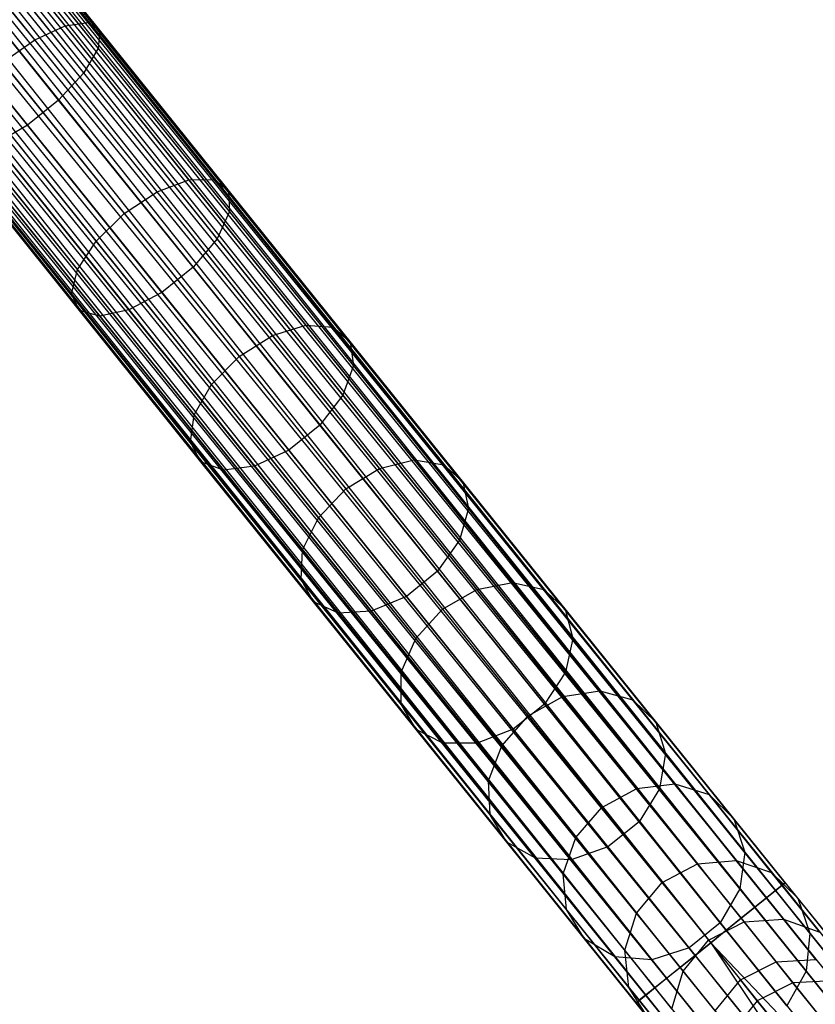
# Model space of a CAD drawing. Extents: x -102 to 102, y -101 to 102.
# Tile 307 of 481: x 43 to 52, y -63 to -53. Entities that reach past the tile are written whole.
import ezdxf

# ---------------------------------------------------------------- set-up
doc = ezdxf.new("R2010")
doc.units = 0
doc.header["$LTSCALE"] = 25.4
doc.layers.get('0').update_dxf_attribs({"linetype": 'CONTINUOUS'})

# ---------------------------------------------------------------- blocks, each defined once
blk = doc.blocks.new('NL2500011659_STL')
at = {"color": 0}
for p, q in [((51.362, -62.204, -7.395), (27.893, -33.109, -7.191)), ((27.893, -33.109, -7.191), (51.262, -62.285, -7)), ((27.893, -33.109, -7.191), (51.262, -62.285, -7)), ((51.362, -62.204, -7.395), (27.893, -33.109, -7.191)), ((27.893, -33.109, -7.809), (51.329, -62.231, -7.809)), ((27.893, -33.109, -7.809), (51.329, -62.231, -7.809)), ((27.927, -33.081, -7.395), (51.362, -62.204, -7.395)), ((27.927, -33.081, -7.605), (51.362, -62.204, -7.395)), ((51.329, -62.231, -7.809), (27.927, -33.081, -7.605)), ((27.927, -33.081, -7.605), (51.362, -62.204, -7.395)), ((27.927, -33.081, -7.395), (51.362, -62.204, -7.395)), ((51.329, -62.231, -7.809), (27.927, -33.081, -7.605)), ((27.827, -33.162, -7), (51.262, -62.285, -7)), ((27.827, -33.162, -7), (51.262, -62.285, -7)), ((51.167, -62.362, -8.169), (27.827, -33.162, -8)), ((27.827, -33.162, -8), (51.329, -62.231, -7.809)), ((27.827, -33.162, -8), (51.329, -62.231, -7.809)), ((51.167, -62.362, -8.169), (27.827, -33.162, -8)), ((51.262, -62.285, -7), (27.732, -33.239, -6.831)), ((27.732, -33.239, -6.831), (51.045, -62.459, -6.691)), ((27.732, -33.239, -6.831), (51.045, -62.459, -6.691)), ((51.262, -62.285, -7), (27.732, -33.239, -6.831)), ((27.732, -33.239, -8.169), (51.167, -62.362, -8.169)), ((27.732, -33.239, -8.169), (51.167, -62.362, -8.169)), ((27.61, -33.336, -6.691), (51.045, -62.459, -6.691)), ((27.61, -33.336, -6.691), (51.045, -62.459, -6.691)), ((50.904, -62.573, -8.414), (27.61, -33.336, -8.309)), ((27.61, -33.336, -8.309), (51.167, -62.362, -8.169)), ((27.61, -33.336, -8.309), (51.167, -62.362, -8.169)), ((50.904, -62.573, -8.414), (27.61, -33.336, -8.309)), ((51.045, -62.459, -6.691), (27.469, -33.45, -6.586)), ((27.469, -33.45, -6.586), (50.75, -62.697, -6.522)), ((27.469, -33.45, -6.586), (50.75, -62.697, -6.522)), ((51.045, -62.459, -6.691), (27.469, -33.45, -6.586)), ((27.469, -33.45, -8.414), (50.904, -62.573, -8.414)), ((27.469, -33.45, -8.414), (50.904, -62.573, -8.414)), ((27.315, -33.575, -6.522), (50.75, -62.697, -6.522)), ((27.315, -33.575, -6.522), (50.75, -62.697, -6.522)), ((27.315, -33.575, -8.478), (50.588, -62.828, -8.5)), ((27.315, -33.575, -8.478), (50.588, -62.828, -8.5)), ((27.315, -33.575, -8.478), (50.904, -62.573, -8.414)), ((27.315, -33.575, -8.478), (50.904, -62.573, -8.414)), ((27.153, -33.705, -6.5), (50.588, -62.828, -6.5)), ((27.153, -33.705, -6.5), (50.588, -62.828, -6.5)), ((27.153, -33.705, -8.5), (50.588, -62.828, -8.5)), ((27.153, -33.705, -8.5), (50.588, -62.828, -8.5)), ((50.271, -63.083, -8.414), (26.991, -33.835, -8.478)), ((26.991, -33.835, -8.478), (50.588, -62.828, -8.5)), ((50.271, -63.083, -8.414), (26.991, -33.835, -8.478)), ((26.991, -33.835, -6.522), (50.426, -62.958, -6.522)), ((26.991, -33.835, -6.522), (50.426, -62.958, -6.522)), ((26.991, -33.835, -8.478), (50.588, -62.828, -8.5)), ((26.836, -33.96, -8.414), (50.271, -63.083, -8.414)), ((26.836, -33.96, -8.414), (50.271, -63.083, -8.414)), ((50.426, -62.958, -6.522), (26.836, -33.96, -6.586)), ((26.836, -33.96, -6.586), (50.13, -63.196, -6.691)), ((26.836, -33.96, -6.586), (50.13, -63.196, -6.691)), ((50.426, -62.958, -6.522), (26.836, -33.96, -6.586)), ((50.009, -63.294, -8.169), (26.695, -34.073, -8.309)), ((26.695, -34.073, -8.309), (50.271, -63.083, -8.414)), ((26.695, -34.073, -8.309), (50.271, -63.083, -8.414)), ((50.009, -63.294, -8.169), (26.695, -34.073, -8.309)), ((26.695, -34.073, -6.691), (50.13, -63.196, -6.691)), ((26.695, -34.073, -6.691), (50.13, -63.196, -6.691)), ((26.574, -34.171, -8.169), (50.009, -63.294, -8.169)), ((26.574, -34.171, -8.169), (50.009, -63.294, -8.169)), ((50.13, -63.196, -6.691), (26.574, -34.171, -6.831)), ((26.574, -34.171, -6.831), (49.913, -63.371, -7)), ((26.574, -34.171, -6.831), (49.913, -63.371, -7)), ((50.13, -63.196, -6.691), (26.574, -34.171, -6.831)), ((49.813, -63.451, -7.395), (26.378, -34.328, -7.605)), ((26.378, -34.328, -7.395), (49.813, -63.451, -7.395)), ((49.813, -63.451, -7.395), (26.378, -34.328, -7.605)), ((26.378, -34.328, -7.605), (49.847, -63.424, -7.809)), ((26.378, -34.328, -7.605), (49.847, -63.424, -7.809)), ((26.378, -34.328, -7.395), (49.813, -63.451, -7.395)), ((26.412, -34.301, -7.809), (49.847, -63.424, -7.809)), ((26.412, -34.301, -7.809), (49.847, -63.424, -7.809)), ((49.913, -63.371, -7), (26.412, -34.301, -7.191)), ((26.412, -34.301, -7.191), (49.813, -63.451, -7.395)), ((26.412, -34.301, -7.191), (49.813, -63.451, -7.395)), ((49.913, -63.371, -7), (26.412, -34.301, -7.191)), ((49.847, -63.424, -7.809), (26.478, -34.248, -8)), ((26.478, -34.248, -8), (50.009, -63.294, -8.169)), ((26.478, -34.248, -8), (50.009, -63.294, -8.169)), ((49.847, -63.424, -7.809), (26.478, -34.248, -8)), ((26.478, -34.248, -7), (49.913, -63.371, -7)), ((26.478, -34.248, -7), (49.913, -63.371, -7)), ((44.121, -53.275, -306.021), (42.756, -51.578, -306.668)), ((44.121, -53.275, -306.021), (42.756, -51.578, -306.668)), ((43.883, -53.31, -305.683), (42.542, -51.644, -306.318)), ((43.883, -53.31, -305.683), (42.542, -51.644, -306.318)), ((44.243, -53.357, -306.41), (42.849, -51.625, -307.071)), ((44.243, -53.357, -306.41), (42.849, -51.625, -307.071)), ((43.569, -53.456, -305.453), (42.245, -51.812, -306.08)), ((43.569, -53.456, -305.453), (42.245, -51.812, -306.08)), ((44.227, -53.542, -306.782), (42.806, -51.776, -307.456)), ((44.227, -53.542, -306.782), (42.806, -51.776, -307.456)), ((44.076, -53.799, -307.073), (42.633, -52.005, -307.757)), ((44.076, -53.799, -307.073), (42.633, -52.005, -307.757)), ((43.816, -54.081, -307.232), (42.362, -52.273, -307.921)), ((43.816, -54.081, -307.232), (42.362, -52.273, -307.921)), ((43.492, -54.342, -307.232), (42.038, -52.534, -307.921)), ((43.492, -54.342, -307.232), (42.038, -52.534, -307.921)), ((43.569, -53.456, -305.453), (43.883, -53.31, -305.683)), ((43.569, -53.456, -305.453), (43.883, -53.31, -305.683)), ((43.883, -53.31, -305.683), (44.121, -53.275, -306.021)), ((43.883, -53.31, -305.683), (44.121, -53.275, -306.021)), ((45.169, -54.908, -304.806), (43.883, -53.31, -305.683)), ((45.169, -54.908, -304.806), (43.883, -53.31, -305.683)), ((44.121, -53.275, -306.021), (44.243, -53.357, -306.41)), ((45.431, -54.903, -305.128), (44.121, -53.275, -306.021)), ((45.431, -54.903, -305.128), (44.121, -53.275, -306.021)), ((44.121, -53.275, -306.021), (44.243, -53.357, -306.41)), ((44.243, -53.357, -306.41), (44.227, -53.542, -306.782)), ((44.243, -53.357, -306.41), (44.227, -53.542, -306.782)), ((45.581, -55.019, -305.498), (44.243, -53.357, -306.41)), ((45.581, -55.019, -305.498), (44.243, -53.357, -306.41)), ((43.233, -53.689, -305.372), (43.569, -53.456, -305.453)), ((43.233, -53.689, -305.372), (43.569, -53.456, -305.453)), ((44.838, -55.034, -304.587), (43.569, -53.456, -305.453)), ((44.838, -55.034, -304.587), (43.569, -53.456, -305.453)), ((44.227, -53.542, -306.782), (44.076, -53.799, -307.073)), ((44.227, -53.542, -306.782), (44.076, -53.799, -307.073)), ((45.591, -55.237, -305.852), (44.227, -53.542, -306.782)), ((45.591, -55.237, -305.852), (44.227, -53.542, -306.782)), ((43.233, -53.689, -305.372), (44.497, -55.259, -304.509)), ((43.233, -53.689, -305.372), (44.497, -55.259, -304.509)), ((44.076, -53.799, -307.073), (43.816, -54.081, -307.232)), ((44.076, -53.799, -307.073), (43.816, -54.081, -307.232)), ((45.461, -55.519, -306.129), (44.076, -53.799, -307.073)), ((45.461, -55.519, -306.129), (44.076, -53.799, -307.073)), ((44.204, -55.544, -304.587), (42.935, -53.966, -305.453)), ((44.204, -55.544, -304.587), (42.935, -53.966, -305.453)), ((43.816, -54.081, -307.232), (43.492, -54.342, -307.232)), ((43.816, -54.081, -307.232), (43.492, -54.342, -307.232)), ((45.212, -55.816, -306.28), (43.816, -54.081, -307.232)), ((45.212, -55.816, -306.28), (43.816, -54.081, -307.232)), ((44.011, -55.84, -304.806), (42.725, -54.242, -305.683)), ((44.011, -55.84, -304.806), (42.725, -54.242, -305.683)), ((43.492, -54.342, -307.232), (43.16, -54.536, -307.073)), ((43.492, -54.342, -307.232), (43.16, -54.536, -307.073)), ((44.888, -56.076, -306.28), (43.492, -54.342, -307.232)), ((44.888, -56.076, -306.28), (43.492, -54.342, -307.232)), ((43.949, -56.095, -305.128), (42.64, -54.468, -306.021)), ((43.949, -56.095, -305.128), (42.64, -54.468, -306.021)), ((44.545, -56.256, -306.129), (43.16, -54.536, -307.073)), ((44.545, -56.256, -306.129), (43.16, -54.536, -307.073)), ((44.031, -56.266, -305.498), (42.694, -54.604, -306.41)), ((44.031, -56.266, -305.498), (42.694, -54.604, -306.41)), ((44.242, -56.323, -305.852), (42.878, -54.628, -306.782)), ((44.242, -56.323, -305.852), (42.878, -54.628, -306.782)), ((44.838, -55.034, -304.587), (45.169, -54.908, -304.806)), ((44.838, -55.034, -304.587), (45.169, -54.908, -304.806)), ((45.169, -54.908, -304.806), (45.431, -54.903, -305.128)), ((45.169, -54.908, -304.806), (45.431, -54.903, -305.128)), ((46.383, -56.417, -303.698), (45.169, -54.908, -304.806)), ((46.383, -56.417, -303.698), (45.169, -54.908, -304.806)), ((45.431, -54.903, -305.128), (45.581, -55.019, -305.498)), ((46.668, -56.439, -304), (45.431, -54.903, -305.128)), ((46.668, -56.439, -304), (45.431, -54.903, -305.128)), ((45.431, -54.903, -305.128), (45.581, -55.019, -305.498)), ((44.497, -55.259, -304.509), (44.838, -55.034, -304.587)), ((44.497, -55.259, -304.509), (44.838, -55.034, -304.587)), ((46.037, -56.524, -303.493), (44.838, -55.034, -304.587)), ((46.037, -56.524, -303.493), (44.838, -55.034, -304.587)), ((45.581, -55.019, -305.498), (45.591, -55.237, -305.852)), ((46.843, -56.588, -304.346), (45.581, -55.019, -305.498)), ((46.843, -56.588, -304.346), (45.581, -55.019, -305.498)), ((45.581, -55.019, -305.498), (45.591, -55.237, -305.852)), ((44.204, -55.544, -304.587), (44.497, -55.259, -304.509)), ((44.204, -55.544, -304.587), (44.497, -55.259, -304.509)), ((44.497, -55.259, -304.509), (45.69, -56.742, -303.421)), ((44.497, -55.259, -304.509), (45.69, -56.742, -303.421)), ((45.591, -55.237, -305.852), (45.461, -55.519, -306.129)), ((45.591, -55.237, -305.852), (45.461, -55.519, -306.129)), ((46.878, -56.837, -304.678), (45.591, -55.237, -305.852)), ((46.878, -56.837, -304.678), (45.591, -55.237, -305.852)), ((44.011, -55.84, -304.806), (44.204, -55.544, -304.587)), ((44.011, -55.84, -304.806), (44.204, -55.544, -304.587)), ((45.403, -57.034, -303.493), (44.204, -55.544, -304.587)), ((45.403, -57.034, -303.493), (44.204, -55.544, -304.587)), ((45.461, -55.519, -306.129), (45.212, -55.816, -306.28)), ((45.461, -55.519, -306.129), (45.212, -55.816, -306.28)), ((46.767, -57.143, -304.937), (45.461, -55.519, -306.129)), ((46.767, -57.143, -304.937), (45.461, -55.519, -306.129)), ((43.949, -56.095, -305.128), (44.011, -55.84, -304.806)), ((43.949, -56.095, -305.128), (44.011, -55.84, -304.806)), ((45.225, -57.348, -303.698), (44.011, -55.84, -304.806)), ((45.225, -57.348, -303.698), (44.011, -55.84, -304.806)), ((45.212, -55.816, -306.28), (44.888, -56.076, -306.28)), ((45.212, -55.816, -306.28), (44.888, -56.076, -306.28)), ((46.529, -57.453, -305.078), (45.212, -55.816, -306.28)), ((46.529, -57.453, -305.078), (45.212, -55.816, -306.28)), ((44.031, -56.266, -305.498), (43.949, -56.095, -305.128)), ((45.186, -57.632, -304), (43.949, -56.095, -305.128)), ((44.031, -56.266, -305.498), (43.949, -56.095, -305.128)), ((45.186, -57.632, -304), (43.949, -56.095, -305.128)), ((44.888, -56.076, -306.28), (44.545, -56.256, -306.129)), ((44.888, -56.076, -306.28), (44.545, -56.256, -306.129)), ((46.205, -57.713, -305.078), (44.888, -56.076, -306.28)), ((46.205, -57.713, -305.078), (44.888, -56.076, -306.28)), ((44.242, -56.323, -305.852), (44.031, -56.266, -305.498)), ((45.293, -57.835, -304.346), (44.031, -56.266, -305.498)), ((44.242, -56.323, -305.852), (44.031, -56.266, -305.498)), ((45.293, -57.835, -304.346), (44.031, -56.266, -305.498)), ((44.545, -56.256, -306.129), (44.242, -56.323, -305.852)), ((44.545, -56.256, -306.129), (44.242, -56.323, -305.852)), ((45.851, -57.88, -304.937), (44.545, -56.256, -306.129)), ((45.851, -57.88, -304.937), (44.545, -56.256, -306.129)), ((45.529, -57.923, -304.678), (44.242, -56.323, -305.852)), ((45.529, -57.923, -304.678), (44.242, -56.323, -305.852)), ((46.037, -56.524, -303.493), (46.383, -56.417, -303.698)), ((46.037, -56.524, -303.493), (46.383, -56.417, -303.698)), ((46.383, -56.417, -303.698), (46.668, -56.439, -304)), ((47.508, -57.816, -302.375), (46.383, -56.417, -303.698)), ((47.508, -57.816, -302.375), (46.383, -56.417, -303.698)), ((46.383, -56.417, -303.698), (46.668, -56.439, -304)), ((46.668, -56.439, -304), (46.843, -56.588, -304.346)), ((47.815, -57.865, -302.652), (46.668, -56.439, -304)), ((47.815, -57.865, -302.652), (46.668, -56.439, -304)), ((46.668, -56.439, -304), (46.843, -56.588, -304.346)), ((45.69, -56.742, -303.421), (46.037, -56.524, -303.493)), ((45.69, -56.742, -303.421), (46.037, -56.524, -303.493)), ((47.148, -57.905, -302.187), (46.037, -56.524, -303.493)), ((47.148, -57.905, -302.187), (46.037, -56.524, -303.493)), ((46.843, -56.588, -304.346), (46.878, -56.837, -304.678)), ((48.014, -58.043, -302.97), (46.843, -56.588, -304.346)), ((48.014, -58.043, -302.97), (46.843, -56.588, -304.346)), ((46.843, -56.588, -304.346), (46.878, -56.837, -304.678)), ((45.403, -57.034, -303.493), (45.69, -56.742, -303.421)), ((45.403, -57.034, -303.493), (45.69, -56.742, -303.421)), ((45.69, -56.742, -303.421), (46.797, -58.117, -302.12)), ((45.69, -56.742, -303.421), (46.797, -58.117, -302.12)), ((46.878, -56.837, -304.678), (46.767, -57.143, -304.937)), ((46.878, -56.837, -304.678), (46.767, -57.143, -304.937)), ((48.072, -58.32, -303.274), (46.878, -56.837, -304.678)), ((48.072, -58.32, -303.274), (46.878, -56.837, -304.678)), ((45.225, -57.348, -303.698), (45.403, -57.034, -303.493)), ((45.225, -57.348, -303.698), (45.403, -57.034, -303.493)), ((46.515, -58.415, -302.187), (45.403, -57.034, -303.493)), ((46.515, -58.415, -302.187), (45.403, -57.034, -303.493)), ((46.767, -57.143, -304.937), (46.529, -57.453, -305.078)), ((46.767, -57.143, -304.937), (46.529, -57.453, -305.078)), ((47.979, -58.649, -303.512), (46.767, -57.143, -304.937)), ((47.979, -58.649, -303.512), (46.767, -57.143, -304.937)), ((45.186, -57.632, -304), (45.225, -57.348, -303.698)), ((45.186, -57.632, -304), (45.225, -57.348, -303.698)), ((46.35, -58.748, -302.375), (45.225, -57.348, -303.698)), ((46.35, -58.748, -302.375), (45.225, -57.348, -303.698)), ((46.529, -57.453, -305.078), (46.205, -57.713, -305.078)), ((46.529, -57.453, -305.078), (46.205, -57.713, -305.078)), ((47.751, -58.971, -303.642), (46.529, -57.453, -305.078)), ((47.751, -58.971, -303.642), (46.529, -57.453, -305.078)), ((45.293, -57.835, -304.346), (45.186, -57.632, -304)), ((46.333, -59.057, -302.652), (45.186, -57.632, -304)), ((45.293, -57.835, -304.346), (45.186, -57.632, -304)), ((46.333, -59.057, -302.652), (45.186, -57.632, -304)), ((46.205, -57.713, -305.078), (45.851, -57.88, -304.937)), ((46.205, -57.713, -305.078), (45.851, -57.88, -304.937)), ((47.427, -59.232, -303.642), (46.205, -57.713, -305.078)), ((47.427, -59.232, -303.642), (46.205, -57.713, -305.078)), ((45.529, -57.923, -304.678), (45.293, -57.835, -304.346)), ((46.464, -59.29, -302.97), (45.293, -57.835, -304.346)), ((45.529, -57.923, -304.678), (45.293, -57.835, -304.346)), ((46.464, -59.29, -302.97), (45.293, -57.835, -304.346)), ((47.148, -57.905, -302.187), (47.508, -57.816, -302.375)), ((47.148, -57.905, -302.187), (47.508, -57.816, -302.375)), ((47.508, -57.816, -302.375), (47.815, -57.865, -302.652)), ((48.531, -59.087, -300.853), (47.508, -57.816, -302.375)), ((48.531, -59.087, -300.853), (47.508, -57.816, -302.375)), ((47.508, -57.816, -302.375), (47.815, -57.865, -302.652)), ((45.851, -57.88, -304.937), (45.529, -57.923, -304.678)), ((45.851, -57.88, -304.937), (45.529, -57.923, -304.678)), ((46.723, -59.406, -303.274), (45.529, -57.923, -304.678)), ((46.723, -59.406, -303.274), (45.529, -57.923, -304.678)), ((47.063, -59.386, -303.512), (45.851, -57.88, -304.937)), ((47.063, -59.386, -303.512), (45.851, -57.88, -304.937)), ((46.797, -58.117, -302.12), (47.148, -57.905, -302.187)), ((46.797, -58.117, -302.12), (47.148, -57.905, -302.187)), ((48.158, -59.16, -300.685), (47.148, -57.905, -302.187)), ((48.158, -59.16, -300.685), (47.148, -57.905, -302.187)), ((47.815, -57.865, -302.652), (48.014, -58.043, -302.97)), ((48.856, -59.159, -301.102), (47.815, -57.865, -302.652)), ((48.856, -59.159, -301.102), (47.815, -57.865, -302.652)), ((47.815, -57.865, -302.652), (48.014, -58.043, -302.97)), ((48.014, -58.043, -302.97), (48.072, -58.32, -303.274)), ((49.078, -59.365, -301.388), (48.014, -58.043, -302.97)), ((49.078, -59.365, -301.388), (48.014, -58.043, -302.97)), ((48.014, -58.043, -302.97), (48.072, -58.32, -303.274)), ((46.515, -58.415, -302.187), (46.797, -58.117, -302.12)), ((46.515, -58.415, -302.187), (46.797, -58.117, -302.12)), ((46.797, -58.117, -302.12), (47.802, -59.366, -300.625)), ((46.797, -58.117, -302.12), (47.802, -59.366, -300.625)), ((48.072, -58.32, -303.274), (47.979, -58.649, -303.512)), ((48.072, -58.32, -303.274), (47.979, -58.649, -303.512)), ((49.157, -59.668, -301.661), (48.072, -58.32, -303.274)), ((49.157, -59.668, -301.661), (48.072, -58.32, -303.274)), ((46.35, -58.748, -302.375), (46.515, -58.415, -302.187)), ((46.35, -58.748, -302.375), (46.515, -58.415, -302.187)), ((47.525, -59.67, -300.685), (46.515, -58.415, -302.187)), ((47.525, -59.67, -300.685), (46.515, -58.415, -302.187)), ((47.979, -58.649, -303.512), (47.751, -58.971, -303.642)), ((47.979, -58.649, -303.512), (47.751, -58.971, -303.642)), ((49.08, -60.017, -301.875), (47.979, -58.649, -303.512)), ((49.08, -60.017, -301.875), (47.979, -58.649, -303.512)), ((46.333, -59.057, -302.652), (46.35, -58.748, -302.375)), ((46.333, -59.057, -302.652), (46.35, -58.748, -302.375)), ((47.373, -60.019, -300.853), (46.35, -58.748, -302.375)), ((47.373, -60.019, -300.853), (46.35, -58.748, -302.375)), ((47.751, -58.971, -303.642), (47.427, -59.232, -303.642)), ((47.751, -58.971, -303.642), (47.427, -59.232, -303.642)), ((48.861, -60.35, -301.991), (47.751, -58.971, -303.642)), ((48.861, -60.35, -301.991), (47.751, -58.971, -303.642)), ((46.464, -59.29, -302.97), (46.333, -59.057, -302.652)), ((47.375, -60.352, -301.102), (46.333, -59.057, -302.652)), ((46.464, -59.29, -302.97), (46.333, -59.057, -302.652)), ((47.375, -60.352, -301.102), (46.333, -59.057, -302.652)), ((47.802, -59.366, -300.625), (48.158, -59.16, -300.685)), ((47.802, -59.366, -300.625), (48.158, -59.16, -300.685)), ((48.158, -59.16, -300.685), (48.531, -59.087, -300.853)), ((48.158, -59.16, -300.685), (48.531, -59.087, -300.853)), ((49.053, -60.272, -299.007), (48.158, -59.16, -300.685)), ((49.053, -60.272, -299.007), (48.158, -59.16, -300.685)), ((48.531, -59.087, -300.853), (48.856, -59.159, -301.102)), ((49.437, -60.213, -299.154), (48.531, -59.087, -300.853)), ((49.437, -60.213, -299.154), (48.531, -59.087, -300.853)), ((48.531, -59.087, -300.853), (48.856, -59.159, -301.102)), ((48.856, -59.159, -301.102), (49.078, -59.365, -301.388)), ((49.779, -60.306, -299.371), (48.856, -59.159, -301.102)), ((49.779, -60.306, -299.371), (48.856, -59.159, -301.102)), ((48.856, -59.159, -301.102), (49.078, -59.365, -301.388)), ((47.427, -59.232, -303.642), (47.063, -59.386, -303.512)), ((47.427, -59.232, -303.642), (47.063, -59.386, -303.512)), ((48.537, -60.611, -301.991), (47.427, -59.232, -303.642)), ((48.537, -60.611, -301.991), (47.427, -59.232, -303.642)), ((46.723, -59.406, -303.274), (46.464, -59.29, -302.97)), ((47.528, -60.612, -301.388), (46.464, -59.29, -302.97)), ((46.723, -59.406, -303.274), (46.464, -59.29, -302.97)), ((47.528, -60.612, -301.388), (46.464, -59.29, -302.97)), ((47.525, -59.67, -300.685), (47.802, -59.366, -300.625)), ((47.525, -59.67, -300.685), (47.802, -59.366, -300.625)), ((47.802, -59.366, -300.625), (48.693, -60.473, -298.955)), ((47.802, -59.366, -300.625), (48.693, -60.473, -298.955)), ((49.078, -59.365, -301.388), (49.157, -59.668, -301.661)), ((50.02, -60.536, -299.621), (49.078, -59.365, -301.388)), ((50.02, -60.536, -299.621), (49.078, -59.365, -301.388)), ((49.078, -59.365, -301.388), (49.157, -59.668, -301.661)), ((47.063, -59.386, -303.512), (46.723, -59.406, -303.274)), ((47.063, -59.386, -303.512), (46.723, -59.406, -303.274)), ((47.807, -60.754, -301.661), (46.723, -59.406, -303.274)), ((47.807, -60.754, -301.661), (46.723, -59.406, -303.274)), ((48.164, -60.754, -301.875), (47.063, -59.386, -303.512)), ((48.164, -60.754, -301.875), (47.063, -59.386, -303.512)), ((47.373, -60.019, -300.853), (47.525, -59.67, -300.685)), ((47.373, -60.019, -300.853), (47.525, -59.67, -300.685)), ((48.419, -60.782, -299.007), (47.525, -59.67, -300.685)), ((48.419, -60.782, -299.007), (47.525, -59.67, -300.685)), ((49.157, -59.668, -301.661), (49.08, -60.017, -301.875)), ((49.157, -59.668, -301.661), (49.08, -60.017, -301.875)), ((50.118, -60.862, -299.859), (49.157, -59.668, -301.661)), ((50.118, -60.862, -299.859), (49.157, -59.668, -301.661)), ((47.375, -60.352, -301.102), (47.373, -60.019, -300.853)), ((48.279, -61.145, -299.154), (47.373, -60.019, -300.853)), ((47.375, -60.352, -301.102), (47.373, -60.019, -300.853)), ((48.279, -61.145, -299.154), (47.373, -60.019, -300.853)), ((49.08, -60.017, -301.875), (48.861, -60.35, -301.991)), ((49.08, -60.017, -301.875), (48.861, -60.35, -301.991)), ((50.056, -61.229, -300.045), (49.08, -60.017, -301.875)), ((50.056, -61.229, -300.045), (49.08, -60.017, -301.875)), ((48.693, -60.473, -298.955), (49.053, -60.272, -299.007)), ((48.693, -60.473, -298.955), (49.053, -60.272, -299.007)), ((49.053, -60.272, -299.007), (49.437, -60.213, -299.154)), ((49.053, -60.272, -299.007), (49.437, -60.213, -299.154)), ((49.82, -61.226, -297.176), (49.053, -60.272, -299.007)), ((49.82, -61.226, -297.176), (49.053, -60.272, -299.007)), ((49.437, -60.213, -299.154), (49.779, -60.306, -299.371)), ((50.215, -61.179, -297.3), (49.437, -60.213, -299.154)), ((50.215, -61.179, -297.3), (49.437, -60.213, -299.154)), ((49.437, -60.213, -299.154), (49.779, -60.306, -299.371)), ((47.528, -60.612, -301.388), (47.375, -60.352, -301.102)), ((48.297, -61.499, -299.371), (47.375, -60.352, -301.102)), ((47.528, -60.612, -301.388), (47.375, -60.352, -301.102)), ((48.297, -61.499, -299.371), (47.375, -60.352, -301.102)), ((48.861, -60.35, -301.991), (48.537, -60.611, -301.991)), ((48.861, -60.35, -301.991), (48.537, -60.611, -301.991)), ((49.844, -61.572, -300.147), (48.861, -60.35, -301.991)), ((49.844, -61.572, -300.147), (48.861, -60.35, -301.991)), ((49.779, -60.306, -299.371), (50.02, -60.536, -299.621)), ((50.571, -61.29, -297.483), (49.779, -60.306, -299.371)), ((50.571, -61.29, -297.483), (49.779, -60.306, -299.371)), ((49.779, -60.306, -299.371), (50.02, -60.536, -299.621)), ((48.419, -60.782, -299.007), (48.693, -60.473, -298.955)), ((48.419, -60.782, -299.007), (48.693, -60.473, -298.955)), ((48.693, -60.473, -298.955), (49.457, -61.423, -297.132)), ((48.693, -60.473, -298.955), (49.457, -61.423, -297.132)), ((50.02, -60.536, -299.621), (50.118, -60.862, -299.859)), ((50.829, -61.541, -297.692), (50.02, -60.536, -299.621)), ((50.829, -61.541, -297.692), (50.02, -60.536, -299.621)), ((50.02, -60.536, -299.621), (50.118, -60.862, -299.859)), ((47.807, -60.754, -301.661), (47.528, -60.612, -301.388)), ((48.47, -61.783, -299.621), (47.528, -60.612, -301.388)), ((47.807, -60.754, -301.661), (47.528, -60.612, -301.388)), ((48.47, -61.783, -299.621), (47.528, -60.612, -301.388)), ((48.537, -60.611, -301.991), (48.164, -60.754, -301.875)), ((48.537, -60.611, -301.991), (48.164, -60.754, -301.875)), ((49.52, -61.833, -300.147), (48.537, -60.611, -301.991)), ((49.52, -61.833, -300.147), (48.537, -60.611, -301.991)), ((48.164, -60.754, -301.875), (47.807, -60.754, -301.661)), ((48.768, -61.948, -299.859), (47.807, -60.754, -301.661)), ((48.164, -60.754, -301.875), (47.807, -60.754, -301.661)), ((48.768, -61.948, -299.859), (47.807, -60.754, -301.661)), ((49.14, -61.966, -300.045), (48.164, -60.754, -301.875)), ((49.14, -61.966, -300.045), (48.164, -60.754, -301.875)), ((48.279, -61.145, -299.154), (48.419, -60.782, -299.007)), ((48.279, -61.145, -299.154), (48.419, -60.782, -299.007)), ((49.187, -61.736, -297.176), (48.419, -60.782, -299.007)), ((49.187, -61.736, -297.176), (48.419, -60.782, -299.007)), ((50.118, -60.862, -299.859), (50.056, -61.229, -300.045)), ((50.118, -60.862, -299.859), (50.056, -61.229, -300.045)), ((50.942, -61.887, -297.893), (50.118, -60.862, -299.859)), ((50.942, -61.887, -297.893), (50.118, -60.862, -299.859)), ((48.297, -61.499, -299.371), (48.279, -61.145, -299.154)), ((49.057, -62.111, -297.3), (48.279, -61.145, -299.154)), ((48.297, -61.499, -299.371), (48.279, -61.145, -299.154)), ((49.057, -62.111, -297.3), (48.279, -61.145, -299.154)), ((49.82, -61.226, -297.176), (50.215, -61.179, -297.3)), ((49.82, -61.226, -297.176), (50.215, -61.179, -297.3)), ((50.215, -61.179, -297.3), (50.571, -61.29, -297.483)), ((50.853, -61.972, -295.315), (50.215, -61.179, -297.3)), ((50.853, -61.972, -295.315), (50.215, -61.179, -297.3)), ((50.215, -61.179, -297.3), (50.571, -61.29, -297.483)), ((49.457, -61.423, -297.132), (49.82, -61.226, -297.176)), ((49.457, -61.423, -297.132), (49.82, -61.226, -297.176)), ((50.451, -62.009, -295.216), (49.82, -61.226, -297.176)), ((50.451, -62.009, -295.216), (49.82, -61.226, -297.176)), ((50.056, -61.229, -300.045), (49.844, -61.572, -300.147)), ((50.056, -61.229, -300.045), (49.844, -61.572, -300.147)), ((50.892, -62.269, -298.049), (50.056, -61.229, -300.045)), ((50.892, -62.269, -298.049), (50.056, -61.229, -300.045)), ((50.571, -61.29, -297.483), (50.829, -61.541, -297.692)), ((51.221, -62.098, -295.461), (50.571, -61.29, -297.483)), ((51.221, -62.098, -295.461), (50.571, -61.29, -297.483)), ((50.571, -61.29, -297.483), (50.829, -61.541, -297.692)), ((49.187, -61.736, -297.176), (49.457, -61.423, -297.132)), ((49.187, -61.736, -297.176), (49.457, -61.423, -297.132)), ((49.457, -61.423, -297.132), (50.084, -62.202, -295.181)), ((49.457, -61.423, -297.132), (50.084, -62.202, -295.181)), ((48.47, -61.783, -299.621), (48.297, -61.499, -299.371)), ((49.089, -62.483, -297.483), (48.297, -61.499, -299.371)), ((48.47, -61.783, -299.621), (48.297, -61.499, -299.371)), ((49.089, -62.483, -297.483), (48.297, -61.499, -299.371)), ((49.844, -61.572, -300.147), (49.52, -61.833, -300.147)), ((49.844, -61.572, -300.147), (49.52, -61.833, -300.147)), ((50.688, -62.621, -298.135), (49.844, -61.572, -300.147)), ((50.688, -62.621, -298.135), (49.844, -61.572, -300.147)), ((50.829, -61.541, -297.692), (50.942, -61.887, -297.893)), ((51.492, -62.366, -295.628), (50.829, -61.541, -297.692)), ((51.492, -62.366, -295.628), (50.829, -61.541, -297.692)), ((50.829, -61.541, -297.692), (50.942, -61.887, -297.893)), ((48.768, -61.948, -299.859), (48.47, -61.783, -299.621)), ((49.279, -62.788, -297.692), (48.47, -61.783, -299.621)), ((48.768, -61.948, -299.859), (48.47, -61.783, -299.621)), ((49.279, -62.788, -297.692), (48.47, -61.783, -299.621)), ((49.057, -62.111, -297.3), (49.187, -61.736, -297.176)), ((49.057, -62.111, -297.3), (49.187, -61.736, -297.176)), ((49.52, -61.833, -300.147), (49.14, -61.966, -300.045)), ((49.52, -61.833, -300.147), (49.14, -61.966, -300.045)), ((49.817, -62.519, -295.216), (49.187, -61.736, -297.176)), ((49.817, -62.519, -295.216), (49.187, -61.736, -297.176)), ((50.364, -62.881, -298.135), (49.52, -61.833, -300.147)), ((50.364, -62.881, -298.135), (49.52, -61.833, -300.147)), ((50.942, -61.887, -297.893), (50.892, -62.269, -298.049)), ((50.942, -61.887, -297.893), (50.892, -62.269, -298.049)), ((51.619, -62.728, -295.788), (50.942, -61.887, -297.893)), ((51.619, -62.728, -295.788), (50.942, -61.887, -297.893)), ((49.14, -61.966, -300.045), (48.768, -61.948, -299.859)), ((49.593, -62.973, -297.893), (48.768, -61.948, -299.859)), ((49.14, -61.966, -300.045), (48.768, -61.948, -299.859)), ((49.593, -62.973, -297.893), (48.768, -61.948, -299.859)), ((49.977, -63.006, -298.049), (49.14, -61.966, -300.045)), ((49.977, -63.006, -298.049), (49.14, -61.966, -300.045)), ((50.084, -62.202, -295.181), (50.451, -62.009, -295.216)), ((50.084, -62.202, -295.181), (50.451, -62.009, -295.216)), ((50.451, -62.009, -295.216), (50.853, -61.972, -295.315)), ((50.451, -62.009, -295.216), (50.853, -61.972, -295.315)), ((50.935, -62.611, -293.154), (50.451, -62.009, -295.216)), ((50.935, -62.611, -293.154), (50.451, -62.009, -295.216)), ((50.853, -61.972, -295.315), (51.221, -62.098, -295.461)), ((51.344, -62.582, -293.226), (50.853, -61.972, -295.315)), ((51.344, -62.582, -293.226), (50.853, -61.972, -295.315)), ((50.853, -61.972, -295.315), (51.221, -62.098, -295.461)), ((49.089, -62.483, -297.483), (49.057, -62.111, -297.3)), ((49.695, -62.904, -295.315), (49.057, -62.111, -297.3)), ((49.089, -62.483, -297.483), (49.057, -62.111, -297.3)), ((49.695, -62.904, -295.315), (49.057, -62.111, -297.3)), ((51.221, -62.098, -295.461), (51.492, -62.366, -295.628)), ((51.721, -62.719, -293.333), (51.221, -62.098, -295.461)), ((51.721, -62.719, -293.333), (51.221, -62.098, -295.461)), ((51.221, -62.098, -295.461), (51.492, -62.366, -295.628)), ((49.817, -62.519, -295.216), (50.084, -62.202, -295.181)), ((49.817, -62.519, -295.216), (50.084, -62.202, -295.181)), ((50.084, -62.202, -295.181), (50.566, -62.801, -293.128)), ((50.084, -62.202, -295.181), (50.566, -62.801, -293.128)), ((51.329, -62.231, -7.809), (51.167, -62.362, -8.169)), ((51.329, -62.231, -7.809), (51.167, -62.362, -8.169)), ((51.262, -62.285, -7), (51.362, -62.204, -7.395)), ((51.262, -62.285, -7), (51.362, -62.204, -7.395)), ((51.362, -62.204, -7.395), (51.329, -62.231, -7.809)), ((51.362, -62.204, -7.395), (51.329, -62.231, -7.809)), ((51.329, -62.231, -7.809), (52.772, -64.025, -7.944)), ((51.329, -62.231, -7.809), (52.772, -64.025, -7.944)), ((51.362, -62.204, -7.395), (52.836, -64.035, -7.533)), ((51.362, -62.204, -7.395), (52.836, -64.035, -7.533)), ((50.892, -62.269, -298.049), (50.688, -62.621, -298.135)), ((50.892, -62.269, -298.049), (50.688, -62.621, -298.135)), ((51.579, -63.123, -295.913), (50.892, -62.269, -298.049)), ((51.579, -63.123, -295.913), (50.892, -62.269, -298.049)), ((51.045, -62.459, -6.691), (51.262, -62.285, -7)), ((51.045, -62.459, -6.691), (51.262, -62.285, -7)), ((51.262, -62.285, -7), (52.765, -64.152, -7.141)), ((51.262, -62.285, -7), (52.765, -64.152, -7.141)), ((51.167, -62.362, -8.169), (50.904, -62.573, -8.414)), ((51.167, -62.362, -8.169), (50.904, -62.573, -8.414)), ((51.167, -62.362, -8.169), (52.583, -64.123, -8.302)), ((51.167, -62.362, -8.169), (52.583, -64.123, -8.302)), ((51.492, -62.366, -295.628), (51.619, -62.728, -295.788)), ((52.003, -63, -293.455), (51.492, -62.366, -295.628)), ((52.003, -63, -293.455), (51.492, -62.366, -295.628)), ((51.492, -62.366, -295.628), (51.619, -62.728, -295.788)), ((49.279, -62.788, -297.692), (49.089, -62.483, -297.483)), ((49.739, -63.291, -295.461), (49.089, -62.483, -297.483)), ((49.279, -62.788, -297.692), (49.089, -62.483, -297.483)), ((49.739, -63.291, -295.461), (49.089, -62.483, -297.483)), ((49.695, -62.904, -295.315), (49.817, -62.519, -295.216)), ((49.695, -62.904, -295.315), (49.817, -62.519, -295.216)), ((50.301, -63.121, -293.154), (49.817, -62.519, -295.216)), ((50.301, -63.121, -293.154), (49.817, -62.519, -295.216)), ((50.75, -62.697, -6.522), (51.045, -62.459, -6.691)), ((50.75, -62.697, -6.522), (51.045, -62.459, -6.691)), ((51.045, -62.459, -6.691), (52.571, -64.355, -6.834)), ((51.045, -62.459, -6.691), (52.571, -64.355, -6.834)), ((50.688, -62.621, -298.135), (50.364, -62.881, -298.135)), ((50.688, -62.621, -298.135), (50.364, -62.881, -298.135)), ((50.566, -62.801, -293.128), (50.935, -62.611, -293.154)), ((50.566, -62.801, -293.128), (50.935, -62.611, -293.154)), ((50.904, -62.573, -8.414), (50.588, -62.828, -8.5)), ((50.904, -62.573, -8.414), (50.588, -62.828, -8.5)), ((51.38, -63.481, -295.981), (50.688, -62.621, -298.135)), ((51.38, -63.481, -295.981), (50.688, -62.621, -298.135)), ((50.904, -62.573, -8.414), (52.303, -64.311, -8.544)), ((50.904, -62.573, -8.414), (52.303, -64.311, -8.544)), ((50.935, -62.611, -293.154), (51.344, -62.582, -293.226)), ((50.935, -62.611, -293.154), (51.344, -62.582, -293.226)), ((51.267, -63.024, -291.016), (50.935, -62.611, -293.154)), ((51.267, -63.024, -291.016), (50.935, -62.611, -293.154)), ((51.344, -62.582, -293.226), (51.721, -62.719, -293.333)), ((51.68, -63, -291.061), (51.344, -62.582, -293.226)), ((51.68, -63, -291.061), (51.344, -62.582, -293.226)), ((51.344, -62.582, -293.226), (51.721, -62.719, -293.333)), ((50.588, -62.828, -6.5), (50.75, -62.697, -6.522)), ((50.588, -62.828, -6.5), (50.75, -62.697, -6.522)), ((50.75, -62.697, -6.522), (52.287, -64.608, -6.666)), ((50.75, -62.697, -6.522), (52.287, -64.608, -6.666)), ((51.619, -62.728, -295.788), (51.579, -63.123, -295.913)), ((51.619, -62.728, -295.788), (51.579, -63.123, -295.913)), ((52.139, -63.375, -293.573), (51.619, -62.728, -295.788)), ((52.139, -63.375, -293.573), (51.619, -62.728, -295.788)), ((49.593, -62.973, -297.893), (49.279, -62.788, -297.692)), ((49.943, -63.613, -295.628), (49.279, -62.788, -297.692)), ((49.593, -62.973, -297.893), (49.279, -62.788, -297.692)), ((49.943, -63.613, -295.628), (49.279, -62.788, -297.692)), ((50.588, -62.828, -8.5), (50.271, -63.083, -8.414)), ((50.588, -62.828, -8.5), (50.271, -63.083, -8.414)), ((50.301, -63.121, -293.154), (50.566, -62.801, -293.128)), ((50.301, -63.121, -293.154), (50.566, -62.801, -293.128)), ((50.426, -62.958, -6.522), (50.588, -62.828, -6.5)), ((50.426, -62.958, -6.522), (50.588, -62.828, -6.5)), ((50.566, -62.801, -293.128), (50.897, -63.212, -291)), ((50.566, -62.801, -293.128), (50.897, -63.212, -291)), ((50.588, -62.828, -6.5), (52.287, -64.608, -6.666)), ((50.588, -62.828, -6.5), (52.287, -64.608, -6.666)), ((50.588, -62.828, -6.5), (51.963, -64.869, -6.666)), ((50.588, -62.828, -6.5), (51.963, -64.869, -6.666)), ((50.588, -62.828, -8.5), (51.98, -64.558, -8.63)), ((50.588, -62.828, -8.5), (51.98, -64.558, -8.63)), ((49.739, -63.291, -295.461), (49.695, -62.904, -295.315)), ((50.186, -63.513, -293.226), (49.695, -62.904, -295.315)), ((49.739, -63.291, -295.461), (49.695, -62.904, -295.315)), ((50.186, -63.513, -293.226), (49.695, -62.904, -295.315)), ((50.364, -62.881, -298.135), (49.977, -63.006, -298.049)), ((50.364, -62.881, -298.135), (49.977, -63.006, -298.049)), ((50.13, -63.196, -6.691), (50.426, -62.958, -6.522)), ((50.13, -63.196, -6.691), (50.426, -62.958, -6.522)), ((51.056, -63.742, -295.981), (50.364, -62.881, -298.135)), ((51.056, -63.742, -295.981), (50.364, -62.881, -298.135)), ((50.426, -62.958, -6.522), (51.963, -64.869, -6.666)), ((50.426, -62.958, -6.522), (51.963, -64.869, -6.666)), ((49.977, -63.006, -298.049), (49.593, -62.973, -297.893)), ((50.27, -63.814, -295.788), (49.593, -62.973, -297.893)), ((49.977, -63.006, -298.049), (49.593, -62.973, -297.893)), ((50.27, -63.814, -295.788), (49.593, -62.973, -297.893)), ((50.664, -63.86, -295.913), (49.977, -63.006, -298.049)), ((50.664, -63.86, -295.913), (49.977, -63.006, -298.049)), ((50.897, -63.212, -291), (51.267, -63.024, -291.016)), ((50.897, -63.212, -291), (51.267, -63.024, -291.016)), ((51.267, -63.024, -291.016), (51.68, -63, -291.061)), ((51.267, -63.024, -291.016), (51.68, -63, -291.061)), ((51.443, -63.242, -288.831), (51.267, -63.024, -291.016)), ((51.443, -63.242, -288.831), (51.267, -63.024, -291.016)), ((50.271, -63.083, -8.414), (50.009, -63.294, -8.169)), ((50.271, -63.083, -8.414), (50.009, -63.294, -8.169)), ((50.186, -63.513, -293.226), (50.301, -63.121, -293.154)), ((50.186, -63.513, -293.226), (50.301, -63.121, -293.154)), ((50.271, -63.083, -8.414), (51.67, -64.821, -8.544)), ((50.271, -63.083, -8.414), (51.67, -64.821, -8.544)), ((50.634, -63.534, -291.016), (50.301, -63.121, -293.154)), ((50.634, -63.534, -291.016), (50.301, -63.121, -293.154)), ((51.579, -63.123, -295.913), (51.38, -63.481, -295.981)), ((51.579, -63.123, -295.913), (51.38, -63.481, -295.981)), ((52.108, -63.779, -293.664), (51.579, -63.123, -295.913)), ((52.108, -63.779, -293.664), (51.579, -63.123, -295.913)), ((49.913, -63.371, -7), (50.13, -63.196, -6.691)), ((49.913, -63.371, -7), (50.13, -63.196, -6.691)), ((50.13, -63.196, -6.691), (51.655, -65.092, -6.834)), ((50.13, -63.196, -6.691), (51.655, -65.092, -6.834)), ((50.634, -63.534, -291.016), (50.897, -63.212, -291)), ((50.634, -63.534, -291.016), (50.897, -63.212, -291)), ((51.072, -63.43, -288.825), (50.897, -63.212, -291)), ((51.072, -63.43, -288.825), (50.897, -63.212, -291)), ((51.443, -63.242, -288.831), (51.072, -63.43, -288.825)), ((51.443, -63.242, -288.831), (51.072, -63.43, -288.825)), ((51.858, -63.221, -288.848), (51.443, -63.242, -288.831)), ((51.858, -63.221, -288.848), (51.443, -63.242, -288.831)), ((62.841, -77.406, -28.831), (51.443, -63.242, -288.831)), ((62.841, -77.406, -28.831), (51.443, -63.242, -288.831)), ((49.943, -63.613, -295.628), (49.739, -63.291, -295.461)), ((50.239, -63.912, -293.333), (49.739, -63.291, -295.461)), ((49.943, -63.613, -295.628), (49.739, -63.291, -295.461)), ((50.239, -63.912, -293.333), (49.739, -63.291, -295.461)), ((50.009, -63.294, -8.169), (49.847, -63.424, -7.809)), ((50.009, -63.294, -8.169), (49.847, -63.424, -7.809)), ((50.009, -63.294, -8.169), (51.426, -65.054, -8.302)), ((50.009, -63.294, -8.169), (51.426, -65.054, -8.302)), ((49.813, -63.451, -7.395), (49.913, -63.371, -7)), ((49.813, -63.451, -7.395), (49.913, -63.371, -7)), ((49.847, -63.424, -7.809), (49.813, -63.451, -7.395)), ((49.847, -63.424, -7.809), (49.813, -63.451, -7.395)), ((49.813, -63.451, -7.395), (51.286, -65.282, -7.533)), ((49.813, -63.451, -7.395), (51.286, -65.282, -7.533)), ((49.847, -63.424, -7.809), (51.29, -65.218, -7.944)), ((49.847, -63.424, -7.809), (51.29, -65.218, -7.944)), ((49.913, -63.371, -7), (51.415, -65.238, -7.141)), ((49.913, -63.371, -7), (51.415, -65.238, -7.141)), ((51.072, -63.43, -288.825), (50.809, -63.752, -288.831)), ((51.072, -63.43, -288.825), (50.809, -63.752, -288.831)), ((62.47, -77.594, -28.825), (51.072, -63.43, -288.825)), ((62.47, -77.594, -28.825), (51.072, -63.43, -288.825))]:
    blk.add_line(p, q, dxfattribs=at)

msp = doc.modelspace()

# ---------------------------------------------------------------- block references
at = {"color": 0}
msp.add_blockref('NL2500011659_STL', (0, 0), dxfattribs=at)

doc.saveas('drawing.dxf')
